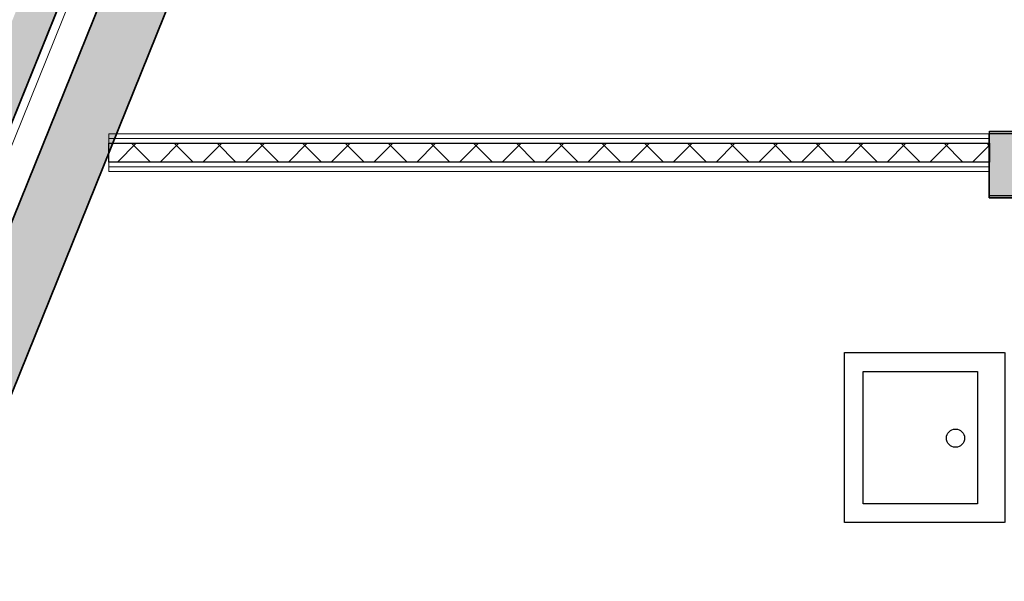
# Model space of a CAD drawing. Header units: millimetres. Extents: x -526411 to -400573, y 47353 to 130199.
# Tile 385 of 543: x -477468 to -474863, y 114083 to 115568. Entities that reach past the tile are written whole.
import ezdxf

# ---------------------------------------------------------------- set-up
doc = ezdxf.new("R2010")
doc.units = ezdxf.units.MM
for name, color, linetype, lineweight in [('01_ALGEMEEN', 7, 'Continuous', 18), ('20_VERZAMELLAAG_BOVENBOUW', 7, 'Continuous', 18), ('22_BINNENWANDEN', 7, 'Continuous', 18), ('A-FLOR', 192, 'Continuous', 18), ('HATCH_REACTORS', 7, 'Continuous', 18), ('m-pg-03_AI_dwg', 8, 'Continuous', 18)]:
    doc.layers.add(name, color=color, linetype=linetype, lineweight=lineweight)

# ---------------------------------------------------------------- blocks, each defined once
blk = doc.blocks.new('m-pg-03_AI_dwg_block 371-639339-3e Verdieping - Percelen telling LI')
at = {"layer": '01_ALGEMEEN', "color": 253, "lineweight": 25}
blk.add_line((-701.21, 907.03), (-256.4, 2007.98), dxfattribs=at)
blk = doc.blocks.new('m-pg-03_AI_dwg_block 548-639516-3e Verdieping - Percelen telling LI')
at = {"layer": '01_ALGEMEEN', "color": 253, "lineweight": 25}
blk.add_line((-408.67, 1334.02), (-229.98, 1334.02), dxfattribs=at)
blk = doc.blocks.new('m-pg-03_AI_dwg_block 549-639517-3e Verdieping - Percelen telling LI')
at = {"layer": '01_ALGEMEEN', "color": 253, "lineweight": 25}
blk.add_line((-408.67, 1341.69), (-385.71, 1341.69), dxfattribs=at)
blk = doc.blocks.new('m-pg-03_AI_dwg_block 568-639536-3e Verdieping - Percelen telling LI')
at = {"layer": '01_ALGEMEEN', "color": 253, "lineweight": 25, "flags": 128}
blk.add_lwpolyline([(-410.1, 1313.09), (-410.1, 1297.33), (-423.72, 1297.33), (-423.72, 1313.09)], close=True, dxfattribs=at)
blk = doc.blocks.new('m-pg-03_AI_dwg_block 569-639537-3e Verdieping - Percelen telling LI')
at = {"layer": '01_ALGEMEEN', "color": 253, "lineweight": 25}
blk.add_line((-406.87, 1315.34), (-406.87, 1295.08), dxfattribs=at)
at = {"layer": '01_ALGEMEEN', "color": 253, "lineweight": 25, "flags": 128}
blk.add_lwpolyline([(-406.91, 1295.08), (-425.97, 1295.08), (-425.97, 1315.34), (-406.91, 1315.34)], dxfattribs=at)
blk = doc.blocks.new('m-pg-03_AI_dwg_block 570-639538-3e Verdieping - Percelen telling LI')
at = {"layer": '01_ALGEMEEN', "color": 253, "lineweight": 25}
blk.add_open_spline([(-411.64, 1305.14), (-411.64, 1305.74), (-412.13, 1306.23), (-412.73, 1306.23), (-413.34, 1306.23), (-413.82, 1305.74), (-413.82, 1305.14), (-413.82, 1304.54), (-413.34, 1304.05), (-412.73, 1304.05), (-412.13, 1304.05), (-411.64, 1304.54), (-411.64, 1305.14)], degree=3, knots=[0, 0, 0, 0, 1, 1, 1, 2, 2, 2, 3, 3, 3, 4, 4, 4, 4], dxfattribs=at)
blk = doc.blocks.new('m-pg-03_AI_dwg_block 571-639539-3e Verdieping - Percelen telling LI')
at = {"layer": '01_ALGEMEEN', "color": 253, "lineweight": 25}
for p, q in [((-408.67, 1341.42), (-408.67, 1341.69)), ((-408.67, 1334.02), (-408.67, 1341.42))]:
    blk.add_line(p, q, dxfattribs=at)
blk = doc.blocks.new('m-pg-03_AI_dwg_block 1369-640337-3e Verdieping - Percelen telling LI')
at = {"layer": '01_ALGEMEEN', "color": 253, "lineweight": 25}
blk.add_line((-256.34, 2007.95), (-701.21, 907.03), dxfattribs=at)
blk = doc.blocks.new('m-pg-03_AI_dwg_block 1370-640338-3e Verdieping - Percelen telling LI')
at = {"layer": '01_ALGEMEEN'}
blk.add_hatch(color=10, dxfattribs=at).paths.add_polyline_path([(-707.07, 904.54), (-701.21, 907.03), (-256.34, 2007.95), (-258.83, 2013.81), (-706.07, 907.03)], flags=0)
at = {"layer": '01_ALGEMEEN', "color": 133}
blk.add_line((-256.34, 2007.95), (-701.21, 907.03), dxfattribs=at)
blk = doc.blocks.new('m-pg-03_AI_dwg_block 1372-640340-3e Verdieping - Percelen telling LI')
at = {"layer": '01_ALGEMEEN', "color": 213, "lineweight": 13}
blk.add_line((-256.34, 2007.95), (-701.21, 907.03), dxfattribs=at)
blk = doc.blocks.new('m-pg-03_AI_dwg_block 1374-640342-3e Verdieping - Percelen telling LI')
at = {"layer": '01_ALGEMEEN', "color": 133}
blk.add_line((-256.34, 2007.95), (-701.21, 907.03), dxfattribs=at)
blk = doc.blocks.new('m-pg-03_AI_dwg_block 1515-640483-3e Verdieping - Percelen telling LI')
at = {"layer": '01_ALGEMEEN', "color": 53, "lineweight": 35, "flags": 128}
for points in [[(-408.71, 1333.77), (-408.71, 1341.42), (-229.98, 1341.42)], [(-229.98, 1341.42), (-229.98, 1333.77), (-408.71, 1333.77)]]:
    blk.add_lwpolyline(points, dxfattribs=at)
blk = doc.blocks.new('m-pg-03_AI_dwg_block 1516-640484-3e Verdieping - Percelen telling LI')
at = {"layer": '01_ALGEMEEN'}
blk.add_hatch(color=10, dxfattribs=at).paths.add_polyline_path([(-309.72, 1333.77), (-229.98, 1333.77), (-229.98, 1341.42), (-408.71, 1341.42), (-408.71, 1333.77), (-339.77, 1333.77)], flags=0)
at = {"layer": '01_ALGEMEEN', "color": 133, "flags": 128}
blk.add_lwpolyline([(-408.71, 1333.77), (-408.71, 1341.42), (-229.98, 1341.42), (-229.98, 1333.77), (-408.71, 1333.77)], dxfattribs=at)
blk = doc.blocks.new('m-pg-03_AI_dwg_block 1517-640485-3e Verdieping - Percelen telling LI')
at = {"layer": '01_ALGEMEEN', "color": 133}
blk.add_line((-408.71, 1341.42), (-229.98, 1341.42), dxfattribs=at)
blk = doc.blocks.new('m-pg-03_AI_dwg_block 1518-640486-3e Verdieping - Percelen telling LI')
at = {"layer": '01_ALGEMEEN', "color": 133}
blk.add_line((-229.98, 1333.77), (-408.71, 1333.77), dxfattribs=at)
blk = doc.blocks.new('m-pg-03_AI_dwg_block 1519-640487-3e Verdieping - Percelen telling LI')
at = {"layer": '01_ALGEMEEN', "color": 133}
blk.add_line((-408.71, 1333.77), (-408.71, 1341.42), dxfattribs=at)
blk = doc.blocks.new('m-pg-03_AI_dwg_block 1561-640529-3e Verdieping - Percelen telling LI')
at = {"layer": '01_ALGEMEEN', "color": 53, "lineweight": 35}
blk.add_line((-442.54, 1515.11), (-686.22, 911.65), dxfattribs=at)
at = {"layer": '01_ALGEMEEN', "color": 53, "lineweight": 35, "flags": 128}
blk.add_lwpolyline([(-686.22, 911.65), (-693.31, 914.52), (-449.64, 1517.97), (-442.54, 1515.11)], dxfattribs=at)
blk = doc.blocks.new('m-pg-03_AI_dwg_block 1562-640530-3e Verdieping - Percelen telling LI')
at = {"layer": '01_ALGEMEEN'}
blk.add_hatch(color=10, dxfattribs=at).paths.add_polyline_path([(-686.22, 911.65), (-442.54, 1515.11), (-449.64, 1517.97), (-693.31, 914.52)], flags=0)
at = {"layer": '01_ALGEMEEN', "color": 133, "flags": 128}
blk.add_lwpolyline([(-686.22, 911.65), (-693.31, 914.52), (-449.64, 1517.97), (-442.54, 1515.11)], close=True, dxfattribs=at)
blk = doc.blocks.new('m-pg-03_AI_dwg_block 1563-640531-3e Verdieping - Percelen telling LI')
at = {"layer": '01_ALGEMEEN', "color": 133}
blk.add_line((-693.31, 914.52), (-449.64, 1517.97), dxfattribs=at)
blk = doc.blocks.new('m-pg-03_AI_dwg_block 1564-640532-3e Verdieping - Percelen telling LI')
at = {"layer": '01_ALGEMEEN', "color": 133}
blk.add_line((-442.54, 1515.11), (-686.22, 911.65), dxfattribs=at)
blk = doc.blocks.new('m-pg-03_AI_dwg_block 2-641149-3e Verdieping - Percelen telling LI')
for name in ['m-pg-03_AI_dwg_block 1369-640337-3e Verdieping - Percelen telling LI', 'm-pg-03_AI_dwg_block 1370-640338-3e Verdieping - Percelen telling LI', 'm-pg-03_AI_dwg_block 371-639339-3e Verdieping - Percelen telling LI', 'm-pg-03_AI_dwg_block 1372-640340-3e Verdieping - Percelen telling LI', 'm-pg-03_AI_dwg_block 1374-640342-3e Verdieping - Percelen telling LI', 'm-pg-03_AI_dwg_block 1561-640529-3e Verdieping - Percelen telling LI', 'm-pg-03_AI_dwg_block 1562-640530-3e Verdieping - Percelen telling LI', 'm-pg-03_AI_dwg_block 1563-640531-3e Verdieping - Percelen telling LI', 'm-pg-03_AI_dwg_block 1564-640532-3e Verdieping - Percelen telling LI', 'm-pg-03_AI_dwg_block 1515-640483-3e Verdieping - Percelen telling LI', 'm-pg-03_AI_dwg_block 1516-640484-3e Verdieping - Percelen telling LI', 'm-pg-03_AI_dwg_block 1517-640485-3e Verdieping - Percelen telling LI', 'm-pg-03_AI_dwg_block 1519-640487-3e Verdieping - Percelen telling LI', 'm-pg-03_AI_dwg_block 549-639517-3e Verdieping - Percelen telling LI', 'm-pg-03_AI_dwg_block 571-639539-3e Verdieping - Percelen telling LI', 'm-pg-03_AI_dwg_block 1518-640486-3e Verdieping - Percelen telling LI', 'm-pg-03_AI_dwg_block 548-639516-3e Verdieping - Percelen telling LI', 'm-pg-03_AI_dwg_block 569-639537-3e Verdieping - Percelen telling LI', 'm-pg-03_AI_dwg_block 568-639536-3e Verdieping - Percelen telling LI', 'm-pg-03_AI_dwg_block 570-639538-3e Verdieping - Percelen telling LI']:
    blk.add_blockref(name, (0, 0))
blk = doc.blocks.new('m-pg-03_AI_dwg_block 7667-646636-3e Verdieping - Percelen telling LI')
at = {"layer": 'HATCH_REACTORS', "color": 253, "lineweight": 25}
blk.add_line((-408.66, 1340.27), (-408.66, 1338.01), dxfattribs=at)
blk = doc.blocks.new('m-pg-03_AI_dwg_block 7668-646637-3e Verdieping - Percelen telling LI')
at = {"layer": 'HATCH_REACTORS', "color": 253, "lineweight": 25}
blk.add_line((-408.66, 1338.01), (-513.59, 1338.01), dxfattribs=at)
blk = doc.blocks.new('m-pg-03_AI_dwg_block 7669-646638-3e Verdieping - Percelen telling LI')
at = {"layer": 'HATCH_REACTORS', "color": 253, "lineweight": 25}
blk.add_line((-513.59, 1338.01), (-513.59, 1340.27), dxfattribs=at)
blk = doc.blocks.new('m-pg-03_AI_dwg_block 7670-646639-3e Verdieping - Percelen telling LI')
at = {"layer": 'HATCH_REACTORS', "color": 253, "lineweight": 25}
blk.add_line((-513.59, 1340.27), (-408.66, 1340.27), dxfattribs=at)
blk = doc.blocks.new('m-pg-03_AI_dwg_block 8378-647347-3e Verdieping - Percelen telling LI')
at = {"layer": '22_BINNENWANDEN', "color": 9, "lineweight": 9}
blk.add_line((-408.66, 1336.89), (-513.59, 1336.89), dxfattribs=at)
blk = doc.blocks.new('m-pg-03_AI_dwg_block 8379-647348-3e Verdieping - Percelen telling LI')
at = {"layer": '22_BINNENWANDEN', "color": 9, "lineweight": 9}
blk.add_line((-513.59, 1337.45), (-408.66, 1337.45), dxfattribs=at)
blk = doc.blocks.new('m-pg-03_AI_dwg_block 8380-647349-3e Verdieping - Percelen telling LI')
at = {"layer": '22_BINNENWANDEN', "color": 9, "lineweight": 9}
blk.add_line((-408.66, 1337.45), (-408.66, 1336.89), dxfattribs=at)
blk = doc.blocks.new('m-pg-03_AI_dwg_block 8381-647350-3e Verdieping - Percelen telling LI')
at = {"layer": '22_BINNENWANDEN', "color": 9, "lineweight": 9}
blk.add_line((-513.59, 1336.89), (-513.59, 1337.45), dxfattribs=at)
blk = doc.blocks.new('m-pg-03_AI_dwg_block 8382-647351-3e Verdieping - Percelen telling LI')
at = {"layer": '22_BINNENWANDEN', "color": 9, "lineweight": 9}
blk.add_line((-408.66, 1340.83), (-513.59, 1340.83), dxfattribs=at)
blk = doc.blocks.new('m-pg-03_AI_dwg_block 8383-647352-3e Verdieping - Percelen telling LI')
at = {"layer": '22_BINNENWANDEN', "color": 9, "lineweight": 9}
blk.add_line((-513.59, 1341.39), (-408.66, 1341.39), dxfattribs=at)
blk = doc.blocks.new('m-pg-03_AI_dwg_block 8384-647353-3e Verdieping - Percelen telling LI')
at = {"layer": '22_BINNENWANDEN', "color": 9, "lineweight": 9}
blk.add_line((-408.66, 1341.39), (-408.66, 1340.83), dxfattribs=at)
blk = doc.blocks.new('m-pg-03_AI_dwg_block 8385-647354-3e Verdieping - Percelen telling LI')
at = {"layer": '22_BINNENWANDEN', "color": 9, "lineweight": 9}
blk.add_line((-513.59, 1340.83), (-513.59, 1341.39), dxfattribs=at)
blk = doc.blocks.new('m-pg-03_AI_dwg_block 8386-647355-3e Verdieping - Percelen telling LI')
at = {"layer": '22_BINNENWANDEN', "color": 9, "lineweight": 9}
blk.add_line((-408.66, 1337.45), (-513.59, 1337.45), dxfattribs=at)
blk = doc.blocks.new('m-pg-03_AI_dwg_block 8387-647356-3e Verdieping - Percelen telling LI')
at = {"layer": '22_BINNENWANDEN', "color": 9, "lineweight": 9}
blk.add_line((-513.59, 1338.01), (-408.66, 1338.01), dxfattribs=at)
blk = doc.blocks.new('m-pg-03_AI_dwg_block 8388-647357-3e Verdieping - Percelen telling LI')
at = {"layer": '22_BINNENWANDEN', "color": 9, "lineweight": 9}
blk.add_line((-408.66, 1338.01), (-408.66, 1337.45), dxfattribs=at)
blk = doc.blocks.new('m-pg-03_AI_dwg_block 8389-647358-3e Verdieping - Percelen telling LI')
at = {"layer": '22_BINNENWANDEN', "color": 9, "lineweight": 9}
blk.add_line((-513.59, 1337.45), (-513.59, 1338.01), dxfattribs=at)
blk = doc.blocks.new('m-pg-03_AI_dwg_block 8390-647359-3e Verdieping - Percelen telling LI')
at = {"layer": '22_BINNENWANDEN', "color": 9, "lineweight": 9}
blk.add_line((-408.66, 1340.27), (-513.59, 1340.27), dxfattribs=at)
blk = doc.blocks.new('m-pg-03_AI_dwg_block 8391-647360-3e Verdieping - Percelen telling LI')
at = {"layer": '22_BINNENWANDEN', "color": 9, "lineweight": 9}
blk.add_line((-513.59, 1340.83), (-408.66, 1340.83), dxfattribs=at)
blk = doc.blocks.new('m-pg-03_AI_dwg_block 8392-647361-3e Verdieping - Percelen telling LI')
at = {"layer": '22_BINNENWANDEN', "color": 9, "lineweight": 9}
blk.add_line((-408.66, 1340.83), (-408.66, 1340.27), dxfattribs=at)
blk = doc.blocks.new('m-pg-03_AI_dwg_block 8393-647362-3e Verdieping - Percelen telling LI')
at = {"layer": '22_BINNENWANDEN', "color": 9, "lineweight": 9}
blk.add_line((-513.59, 1340.27), (-513.59, 1340.83), dxfattribs=at)
blk = doc.blocks.new('m-pg-03_AI_dwg_block 8580-647549-3e Verdieping - Percelen telling LI')
at = {"layer": '20_VERZAMELLAAG_BOVENBOUW', "color": 253, "lineweight": 25}
blk.add_line((-512.58, 1338.01), (-510.33, 1340.27), dxfattribs=at)
blk = doc.blocks.new('m-pg-03_AI_dwg_block 8581-647550-3e Verdieping - Percelen telling LI')
at = {"layer": '20_VERZAMELLAAG_BOVENBOUW', "color": 253, "lineweight": 25}
blk.add_line((-507.49, 1338.01), (-505.24, 1340.27), dxfattribs=at)
blk = doc.blocks.new('m-pg-03_AI_dwg_block 8582-647551-3e Verdieping - Percelen telling LI')
at = {"layer": '20_VERZAMELLAAG_BOVENBOUW', "color": 253, "lineweight": 25}
blk.add_line((-502.39, 1338.01), (-500.14, 1340.27), dxfattribs=at)
blk = doc.blocks.new('m-pg-03_AI_dwg_block 8583-647552-3e Verdieping - Percelen telling LI')
at = {"layer": '20_VERZAMELLAAG_BOVENBOUW', "color": 253, "lineweight": 25}
blk.add_line((-497.3, 1338.01), (-495.05, 1340.27), dxfattribs=at)
blk = doc.blocks.new('m-pg-03_AI_dwg_block 8584-647553-3e Verdieping - Percelen telling LI')
at = {"layer": '20_VERZAMELLAAG_BOVENBOUW', "color": 253, "lineweight": 25}
blk.add_line((-492.2, 1338.01), (-489.95, 1340.27), dxfattribs=at)
blk = doc.blocks.new('m-pg-03_AI_dwg_block 8585-647554-3e Verdieping - Percelen telling LI')
at = {"layer": '20_VERZAMELLAAG_BOVENBOUW', "color": 253, "lineweight": 25}
blk.add_line((-487.11, 1338.01), (-484.86, 1340.27), dxfattribs=at)
blk = doc.blocks.new('m-pg-03_AI_dwg_block 8586-647555-3e Verdieping - Percelen telling LI')
at = {"layer": '20_VERZAMELLAAG_BOVENBOUW', "color": 253, "lineweight": 25}
blk.add_line((-482.01, 1338.01), (-479.76, 1340.27), dxfattribs=at)
blk = doc.blocks.new('m-pg-03_AI_dwg_block 8587-647556-3e Verdieping - Percelen telling LI')
at = {"layer": '20_VERZAMELLAAG_BOVENBOUW', "color": 253, "lineweight": 25}
blk.add_line((-476.92, 1338.01), (-474.67, 1340.27), dxfattribs=at)
blk = doc.blocks.new('m-pg-03_AI_dwg_block 8588-647557-3e Verdieping - Percelen telling LI')
at = {"layer": '20_VERZAMELLAAG_BOVENBOUW', "color": 253, "lineweight": 25}
blk.add_line((-471.83, 1338.01), (-469.57, 1340.27), dxfattribs=at)
blk = doc.blocks.new('m-pg-03_AI_dwg_block 8589-647558-3e Verdieping - Percelen telling LI')
at = {"layer": '20_VERZAMELLAAG_BOVENBOUW', "color": 253, "lineweight": 25}
blk.add_line((-466.73, 1338.01), (-464.48, 1340.27), dxfattribs=at)
blk = doc.blocks.new('m-pg-03_AI_dwg_block 8590-647559-3e Verdieping - Percelen telling LI')
at = {"layer": '20_VERZAMELLAAG_BOVENBOUW', "color": 253, "lineweight": 25}
blk.add_line((-461.64, 1338.01), (-459.38, 1340.27), dxfattribs=at)
blk = doc.blocks.new('m-pg-03_AI_dwg_block 8591-647560-3e Verdieping - Percelen telling LI')
at = {"layer": '20_VERZAMELLAAG_BOVENBOUW', "color": 253, "lineweight": 25}
blk.add_line((-456.54, 1338.01), (-454.29, 1340.27), dxfattribs=at)
blk = doc.blocks.new('m-pg-03_AI_dwg_block 8592-647561-3e Verdieping - Percelen telling LI')
at = {"layer": '20_VERZAMELLAAG_BOVENBOUW', "color": 253, "lineweight": 25}
blk.add_line((-451.45, 1338.01), (-449.2, 1340.27), dxfattribs=at)
blk = doc.blocks.new('m-pg-03_AI_dwg_block 8593-647562-3e Verdieping - Percelen telling LI')
at = {"layer": '20_VERZAMELLAAG_BOVENBOUW', "color": 253, "lineweight": 25}
blk.add_line((-446.35, 1338.01), (-444.1, 1340.27), dxfattribs=at)
blk = doc.blocks.new('m-pg-03_AI_dwg_block 8594-647563-3e Verdieping - Percelen telling LI')
at = {"layer": '20_VERZAMELLAAG_BOVENBOUW', "color": 253, "lineweight": 25}
blk.add_line((-441.26, 1338.01), (-439.01, 1340.27), dxfattribs=at)
blk = doc.blocks.new('m-pg-03_AI_dwg_block 8595-647564-3e Verdieping - Percelen telling LI')
at = {"layer": '20_VERZAMELLAAG_BOVENBOUW', "color": 253, "lineweight": 25}
blk.add_line((-436.16, 1338.01), (-433.91, 1340.27), dxfattribs=at)
blk = doc.blocks.new('m-pg-03_AI_dwg_block 8596-647565-3e Verdieping - Percelen telling LI')
at = {"layer": '20_VERZAMELLAAG_BOVENBOUW', "color": 253, "lineweight": 25}
blk.add_line((-431.07, 1338.01), (-428.82, 1340.27), dxfattribs=at)
blk = doc.blocks.new('m-pg-03_AI_dwg_block 8597-647566-3e Verdieping - Percelen telling LI')
at = {"layer": '20_VERZAMELLAAG_BOVENBOUW', "color": 253, "lineweight": 25}
blk.add_line((-425.97, 1338.01), (-423.72, 1340.27), dxfattribs=at)
blk = doc.blocks.new('m-pg-03_AI_dwg_block 8598-647567-3e Verdieping - Percelen telling LI')
at = {"layer": '20_VERZAMELLAAG_BOVENBOUW', "color": 253, "lineweight": 25}
blk.add_line((-420.88, 1338.01), (-418.63, 1340.27), dxfattribs=at)
blk = doc.blocks.new('m-pg-03_AI_dwg_block 8599-647568-3e Verdieping - Percelen telling LI')
at = {"layer": '20_VERZAMELLAAG_BOVENBOUW', "color": 253, "lineweight": 25}
blk.add_line((-415.78, 1338.01), (-413.53, 1340.27), dxfattribs=at)
blk = doc.blocks.new('m-pg-03_AI_dwg_block 8600-647569-3e Verdieping - Percelen telling LI')
at = {"layer": '20_VERZAMELLAAG_BOVENBOUW', "color": 253, "lineweight": 25}
blk.add_line((-410.69, 1338.01), (-408.66, 1340.04), dxfattribs=at)
blk = doc.blocks.new('m-pg-03_AI_dwg_block 8601-647570-3e Verdieping - Percelen telling LI')
at = {"layer": '20_VERZAMELLAAG_BOVENBOUW', "color": 253, "lineweight": 25}
blk.add_line((-508.64, 1338.01), (-510.89, 1340.27), dxfattribs=at)
blk = doc.blocks.new('m-pg-03_AI_dwg_block 8602-647571-3e Verdieping - Percelen telling LI')
at = {"layer": '20_VERZAMELLAAG_BOVENBOUW', "color": 253, "lineweight": 25}
blk.add_line((-503.55, 1338.01), (-505.8, 1340.27), dxfattribs=at)
blk = doc.blocks.new('m-pg-03_AI_dwg_block 8603-647572-3e Verdieping - Percelen telling LI')
at = {"layer": '20_VERZAMELLAAG_BOVENBOUW', "color": 253, "lineweight": 25}
blk.add_line((-498.45, 1338.01), (-500.7, 1340.27), dxfattribs=at)
blk = doc.blocks.new('m-pg-03_AI_dwg_block 8604-647573-3e Verdieping - Percelen telling LI')
at = {"layer": '20_VERZAMELLAAG_BOVENBOUW', "color": 253, "lineweight": 25}
blk.add_line((-493.36, 1338.01), (-495.61, 1340.27), dxfattribs=at)
blk = doc.blocks.new('m-pg-03_AI_dwg_block 8605-647574-3e Verdieping - Percelen telling LI')
at = {"layer": '20_VERZAMELLAAG_BOVENBOUW', "color": 253, "lineweight": 25}
blk.add_line((-488.26, 1338.01), (-490.51, 1340.27), dxfattribs=at)
blk = doc.blocks.new('m-pg-03_AI_dwg_block 8606-647575-3e Verdieping - Percelen telling LI')
at = {"layer": '20_VERZAMELLAAG_BOVENBOUW', "color": 253, "lineweight": 25}
blk.add_line((-483.17, 1338.01), (-485.42, 1340.27), dxfattribs=at)
blk = doc.blocks.new('m-pg-03_AI_dwg_block 8607-647576-3e Verdieping - Percelen telling LI')
at = {"layer": '20_VERZAMELLAAG_BOVENBOUW', "color": 253, "lineweight": 25}
blk.add_line((-478.07, 1338.01), (-480.32, 1340.27), dxfattribs=at)
blk = doc.blocks.new('m-pg-03_AI_dwg_block 8608-647577-3e Verdieping - Percelen telling LI')
at = {"layer": '20_VERZAMELLAAG_BOVENBOUW', "color": 253, "lineweight": 25}
blk.add_line((-472.98, 1338.01), (-475.23, 1340.27), dxfattribs=at)
blk = doc.blocks.new('m-pg-03_AI_dwg_block 8609-647578-3e Verdieping - Percelen telling LI')
at = {"layer": '20_VERZAMELLAAG_BOVENBOUW', "color": 253, "lineweight": 25}
blk.add_line((-467.88, 1338.01), (-470.14, 1340.27), dxfattribs=at)
blk = doc.blocks.new('m-pg-03_AI_dwg_block 8610-647579-3e Verdieping - Percelen telling LI')
at = {"layer": '20_VERZAMELLAAG_BOVENBOUW', "color": 253, "lineweight": 25}
blk.add_line((-462.79, 1338.01), (-465.04, 1340.27), dxfattribs=at)
blk = doc.blocks.new('m-pg-03_AI_dwg_block 8611-647580-3e Verdieping - Percelen telling LI')
at = {"layer": '20_VERZAMELLAAG_BOVENBOUW', "color": 253, "lineweight": 25}
blk.add_line((-457.69, 1338.01), (-459.95, 1340.27), dxfattribs=at)
blk = doc.blocks.new('m-pg-03_AI_dwg_block 8612-647581-3e Verdieping - Percelen telling LI')
at = {"layer": '20_VERZAMELLAAG_BOVENBOUW', "color": 253, "lineweight": 25}
blk.add_line((-452.6, 1338.01), (-454.85, 1340.27), dxfattribs=at)
blk = doc.blocks.new('m-pg-03_AI_dwg_block 8613-647582-3e Verdieping - Percelen telling LI')
at = {"layer": '20_VERZAMELLAAG_BOVENBOUW', "color": 253, "lineweight": 25}
blk.add_line((-447.51, 1338.01), (-449.76, 1340.27), dxfattribs=at)
blk = doc.blocks.new('m-pg-03_AI_dwg_block 8614-647583-3e Verdieping - Percelen telling LI')
at = {"layer": '20_VERZAMELLAAG_BOVENBOUW', "color": 253, "lineweight": 25}
blk.add_line((-442.41, 1338.01), (-444.66, 1340.27), dxfattribs=at)
blk = doc.blocks.new('m-pg-03_AI_dwg_block 8615-647584-3e Verdieping - Percelen telling LI')
at = {"layer": '20_VERZAMELLAAG_BOVENBOUW', "color": 253, "lineweight": 25}
blk.add_line((-437.32, 1338.01), (-439.57, 1340.27), dxfattribs=at)
blk = doc.blocks.new('m-pg-03_AI_dwg_block 8616-647585-3e Verdieping - Percelen telling LI')
at = {"layer": '20_VERZAMELLAAG_BOVENBOUW', "color": 253, "lineweight": 25}
blk.add_line((-432.22, 1338.01), (-434.47, 1340.27), dxfattribs=at)
blk = doc.blocks.new('m-pg-03_AI_dwg_block 8617-647586-3e Verdieping - Percelen telling LI')
at = {"layer": '20_VERZAMELLAAG_BOVENBOUW', "color": 253, "lineweight": 25}
blk.add_line((-427.13, 1338.01), (-429.38, 1340.27), dxfattribs=at)
blk = doc.blocks.new('m-pg-03_AI_dwg_block 8618-647587-3e Verdieping - Percelen telling LI')
at = {"layer": '20_VERZAMELLAAG_BOVENBOUW', "color": 253, "lineweight": 25}
blk.add_line((-422.03, 1338.01), (-424.28, 1340.27), dxfattribs=at)
blk = doc.blocks.new('m-pg-03_AI_dwg_block 8619-647588-3e Verdieping - Percelen telling LI')
at = {"layer": '20_VERZAMELLAAG_BOVENBOUW', "color": 253, "lineweight": 25}
blk.add_line((-416.94, 1338.01), (-419.19, 1340.27), dxfattribs=at)
blk = doc.blocks.new('m-pg-03_AI_dwg_block 8620-647589-3e Verdieping - Percelen telling LI')
at = {"layer": '20_VERZAMELLAAG_BOVENBOUW', "color": 253, "lineweight": 25}
blk.add_line((-411.84, 1338.01), (-414.09, 1340.27), dxfattribs=at)
blk = doc.blocks.new('m-pg-03_AI_dwg_block 8621-647590-3e Verdieping - Percelen telling LI')
at = {"layer": '20_VERZAMELLAAG_BOVENBOUW', "color": 253, "lineweight": 25}
blk.add_line((-408.66, 1339.93), (-409, 1340.27), dxfattribs=at)
blk = doc.blocks.new('m-pg-03_AI_dwg_block 8622-647591-3e Verdieping - Percelen telling LI')
at = {"layer": '20_VERZAMELLAAG_BOVENBOUW', "color": 9, "lineweight": 9}
blk.add_line((-408.66, 1338.01), (-513.59, 1338.01), dxfattribs=at)
blk = doc.blocks.new('m-pg-03_AI_dwg_block 8623-647592-3e Verdieping - Percelen telling LI')
at = {"layer": '20_VERZAMELLAAG_BOVENBOUW', "color": 9, "lineweight": 9}
blk.add_line((-513.59, 1340.27), (-408.66, 1340.27), dxfattribs=at)
blk = doc.blocks.new('m-pg-03_AI_dwg_block 8624-647593-3e Verdieping - Percelen telling LI')
at = {"layer": '20_VERZAMELLAAG_BOVENBOUW', "color": 9, "lineweight": 9}
blk.add_line((-408.66, 1340.27), (-408.66, 1338.01), dxfattribs=at)
blk = doc.blocks.new('m-pg-03_AI_dwg_block 8625-647594-3e Verdieping - Percelen telling LI')
at = {"layer": '20_VERZAMELLAAG_BOVENBOUW', "color": 9, "lineweight": 9}
blk.add_line((-513.59, 1338.01), (-513.59, 1340.27), dxfattribs=at)
blk = doc.blocks.new('m-pg-03_AI_dwg-638970-3e Verdieping - Percelen telling LI')
for name in ['m-pg-03_AI_dwg_block 2-641149-3e Verdieping - Percelen telling LI', 'm-pg-03_AI_dwg_block 8383-647352-3e Verdieping - Percelen telling LI', 'm-pg-03_AI_dwg_block 8385-647354-3e Verdieping - Percelen telling LI', 'm-pg-03_AI_dwg_block 8382-647351-3e Verdieping - Percelen telling LI', 'm-pg-03_AI_dwg_block 8391-647360-3e Verdieping - Percelen telling LI', 'm-pg-03_AI_dwg_block 8393-647362-3e Verdieping - Percelen telling LI', 'm-pg-03_AI_dwg_block 8384-647353-3e Verdieping - Percelen telling LI', 'm-pg-03_AI_dwg_block 8392-647361-3e Verdieping - Percelen telling LI', 'm-pg-03_AI_dwg_block 7669-646638-3e Verdieping - Percelen telling LI', 'm-pg-03_AI_dwg_block 7670-646639-3e Verdieping - Percelen telling LI', 'm-pg-03_AI_dwg_block 8390-647359-3e Verdieping - Percelen telling LI', 'm-pg-03_AI_dwg_block 8623-647592-3e Verdieping - Percelen telling LI', 'm-pg-03_AI_dwg_block 8625-647594-3e Verdieping - Percelen telling LI', 'm-pg-03_AI_dwg_block 8580-647549-3e Verdieping - Percelen telling LI', 'm-pg-03_AI_dwg_block 8601-647570-3e Verdieping - Percelen telling LI', 'm-pg-03_AI_dwg_block 8581-647550-3e Verdieping - Percelen telling LI', 'm-pg-03_AI_dwg_block 8602-647571-3e Verdieping - Percelen telling LI', 'm-pg-03_AI_dwg_block 8582-647551-3e Verdieping - Percelen telling LI', 'm-pg-03_AI_dwg_block 8603-647572-3e Verdieping - Percelen telling LI', 'm-pg-03_AI_dwg_block 8583-647552-3e Verdieping - Percelen telling LI', 'm-pg-03_AI_dwg_block 8604-647573-3e Verdieping - Percelen telling LI', 'm-pg-03_AI_dwg_block 8584-647553-3e Verdieping - Percelen telling LI', 'm-pg-03_AI_dwg_block 8605-647574-3e Verdieping - Percelen telling LI', 'm-pg-03_AI_dwg_block 8585-647554-3e Verdieping - Percelen telling LI', 'm-pg-03_AI_dwg_block 8606-647575-3e Verdieping - Percelen telling LI', 'm-pg-03_AI_dwg_block 8586-647555-3e Verdieping - Percelen telling LI', 'm-pg-03_AI_dwg_block 8607-647576-3e Verdieping - Percelen telling LI', 'm-pg-03_AI_dwg_block 8587-647556-3e Verdieping - Percelen telling LI', 'm-pg-03_AI_dwg_block 8608-647577-3e Verdieping - Percelen telling LI', 'm-pg-03_AI_dwg_block 8588-647557-3e Verdieping - Percelen telling LI', 'm-pg-03_AI_dwg_block 8609-647578-3e Verdieping - Percelen telling LI', 'm-pg-03_AI_dwg_block 8589-647558-3e Verdieping - Percelen telling LI', 'm-pg-03_AI_dwg_block 8610-647579-3e Verdieping - Percelen telling LI', 'm-pg-03_AI_dwg_block 8590-647559-3e Verdieping - Percelen telling LI', 'm-pg-03_AI_dwg_block 8611-647580-3e Verdieping - Percelen telling LI', 'm-pg-03_AI_dwg_block 8591-647560-3e Verdieping - Percelen telling LI', 'm-pg-03_AI_dwg_block 8612-647581-3e Verdieping - Percelen telling LI', 'm-pg-03_AI_dwg_block 8592-647561-3e Verdieping - Percelen telling LI', 'm-pg-03_AI_dwg_block 8613-647582-3e Verdieping - Percelen telling LI', 'm-pg-03_AI_dwg_block 8593-647562-3e Verdieping - Percelen telling LI', 'm-pg-03_AI_dwg_block 8614-647583-3e Verdieping - Percelen telling LI', 'm-pg-03_AI_dwg_block 8594-647563-3e Verdieping - Percelen telling LI', 'm-pg-03_AI_dwg_block 8615-647584-3e Verdieping - Percelen telling LI', 'm-pg-03_AI_dwg_block 8595-647564-3e Verdieping - Percelen telling LI', 'm-pg-03_AI_dwg_block 8616-647585-3e Verdieping - Percelen telling LI', 'm-pg-03_AI_dwg_block 8596-647565-3e Verdieping - Percelen telling LI', 'm-pg-03_AI_dwg_block 8617-647586-3e Verdieping - Percelen telling LI', 'm-pg-03_AI_dwg_block 8597-647566-3e Verdieping - Percelen telling LI', 'm-pg-03_AI_dwg_block 8618-647587-3e Verdieping - Percelen telling LI', 'm-pg-03_AI_dwg_block 8598-647567-3e Verdieping - Percelen telling LI', 'm-pg-03_AI_dwg_block 8619-647588-3e Verdieping - Percelen telling LI', 'm-pg-03_AI_dwg_block 8599-647568-3e Verdieping - Percelen telling LI', 'm-pg-03_AI_dwg_block 8620-647589-3e Verdieping - Percelen telling LI', 'm-pg-03_AI_dwg_block 8600-647569-3e Verdieping - Percelen telling LI', 'm-pg-03_AI_dwg_block 8621-647590-3e Verdieping - Percelen telling LI', 'm-pg-03_AI_dwg_block 7667-646636-3e Verdieping - Percelen telling LI', 'm-pg-03_AI_dwg_block 8624-647593-3e Verdieping - Percelen telling LI', 'm-pg-03_AI_dwg_block 7668-646637-3e Verdieping - Percelen telling LI', 'm-pg-03_AI_dwg_block 8387-647356-3e Verdieping - Percelen telling LI', 'm-pg-03_AI_dwg_block 8389-647358-3e Verdieping - Percelen telling LI', 'm-pg-03_AI_dwg_block 8622-647591-3e Verdieping - Percelen telling LI', 'm-pg-03_AI_dwg_block 8379-647348-3e Verdieping - Percelen telling LI', 'm-pg-03_AI_dwg_block 8381-647350-3e Verdieping - Percelen telling LI', 'm-pg-03_AI_dwg_block 8386-647355-3e Verdieping - Percelen telling LI', 'm-pg-03_AI_dwg_block 8388-647357-3e Verdieping - Percelen telling LI', 'm-pg-03_AI_dwg_block 8380-647349-3e Verdieping - Percelen telling LI', 'm-pg-03_AI_dwg_block 8378-647347-3e Verdieping - Percelen telling LI']:
    blk.add_blockref(name, (0, 0))

msp = doc.modelspace()

# ---------------------------------------------------------------- linework, layer by layer
at = {"layer": 'A-FLOR'}
msp.add_line((-472409, 127805.4), (-481340.2, 105705), dxfattribs=at)

# ---------------------------------------------------------------- block references
at = {"layer": 'm-pg-03_AI_dwg', "color": 133, "xscale": 22.2068924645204, "yscale": 22.2068924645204, "zscale": 22.2068924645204}
msp.add_blockref('m-pg-03_AI_dwg-638970-3e Verdieping - Percelen telling LI', (-465826.5, 85478), dxfattribs=at)

doc.saveas('drawing.dxf')
